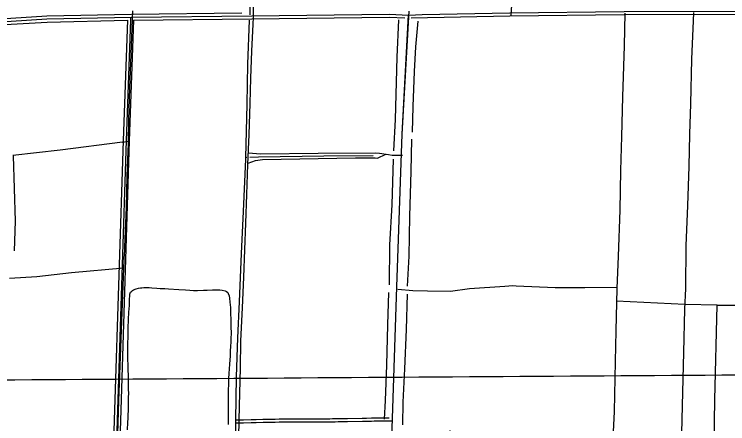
# Model space of a CAD drawing. Extents: x 3508733 to 3546731, y 546897 to 572481.
# Drawn here: x 3524246 to 3527738, y 558216 to 560221 of the extents above; entities that cross this region are included whole.
import ezdxf

# ---------------------------------------------------------------- set-up
doc = ezdxf.new("R2010")
doc.units = 0
for name, color, linetype in [('V-DTCH-CNTR', 7, 'Continuous'), ('V-GRID-MAJR', 7, 'Continuous'), ('V-ROAD-CNTR', 7, 'Continuous'), ('V-SITE-VEGE', 7, 'Continuous'), ('V-TOPO-SHOR', 7, 'Continuous')]:
    doc.layers.add(name, color=color, linetype=linetype)

msp = doc.modelspace()

# ---------------------------------------------------------------- linework, layer by layer
at = {"layer": 'V-DTCH-CNTR'}
msp.add_line((3524775.884, 559594.251), (3524802.918, 559599.488), dxfattribs=at)
for points in [[(3525325.068, 557473.852), (3525327.986, 557597.332), (3525333.04, 557714.277), (3525337.1920000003, 557868.858), (3525341.214, 557985.555), (3525344.995, 558154.571), (3525348.83, 558303.743), (3525352.767, 558487.959), (3525355.411, 558621.165), (3525362.736, 558783.958), (3525369.153, 558933.362), (3525373.613, 559067.835), (3525378.801, 559197.666), (3525383.319, 559337.811), (3525389.725, 559486.182), (3525394.827, 559633.02), (3525400.235, 559784.752), (3525404.329, 559908.408), (3525408.505, 560040.31), (3525415.003, 560172.4450000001), (3525416.879, 560204.733), (3525418.133, 560327.902)], [(3526677.884, 560215.723), (3526684.073, 560319.159)], [(3524824.381, 560238.468), (3524823.2090000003, 560195.761), (3524815.556, 560024.008), (3524810.051, 559861.734), (3524805.34, 559701.765), (3524802.639, 559587.753), (3524796.403, 559429.082), (3524792.776, 559274.497), (3524785.944, 559082.7), (3524785.6240000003, 559070.873), (3524785.77, 559053.97)], [(3527233.906, 560226.11), (3527230.744, 560066.555), (3527222.812, 559816.48), (3527217.5100000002, 559623.337), (3527213.7600000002, 559456.345), (3527210.237, 559261.6460000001), (3527201.535, 559036.72), (3527195.043, 558877.713), (3527189.606, 558671.23), (3527187.554, 558519.873), (3527181.991, 558275.931), (3527172.267, 558076.6730000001), (3527167.051, 557866.595), (3527159.7830000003, 557605.993), (3526965.8680000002, 557611.302), (3526802.964, 557612.961), (3526605.471, 557619.586), (3526433.0870000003, 557622.623), (3526359.719, 557623.885), (3526364.739, 557764.177), (3526368.2060000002, 557903.203), (3526374.5670000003, 558074.529), (3526379.511, 558182.237)], [(3527569.784, 560230.026), (3527568.852, 560188.767), (3527561.305, 560001.213), (3527555.497, 559783.14), (3527550.1380000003, 559634.269), (3527547.242, 559475.633), (3527540.432, 559284.995), (3527533.543, 559086.415), (3527530.661, 558878.819), (3527526.551, 558777.099), (3527521.832, 558565.422), (3527516.782, 558371.18), (3527511.146, 558170.0210000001), (3527505.579, 558026.022), (3527497.762, 557812.069), (3527492.4450000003, 557642.18), (3527486.873, 557466.852)], [(3524775.884, 559594.251), (3524470.9020000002, 559554.948), (3524239.113, 559529.983)], [(3525389.93, 559492.091), (3525427.111, 559505.434), (3525460.082, 559509.214), (3525915.705, 559518.299), (3526011.741, 559517.322), (3526024.089, 559517.197), (3526064.414, 559535.674)], [(3525391.691, 559542.783), (3525451.3310000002, 559538.058), (3525734.006, 559540.671), (3526015.983, 559541.919), (3526033.8030000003, 559540.3640000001), (3526076.958, 559533.751), (3526094.771, 559531.513), (3526146.6580000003, 559531.036)], [(3524736.681, 557624.131), (3524756.969, 558328.073), (3524782.7630000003, 558978.196), (3524785.77, 559053.97)], [(3524782.7630000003, 558978.196), (3524526.19, 558954.888), (3524356.468, 558934.74), (3524222.707, 558926.593)], [(3526123.915, 558875.088), (3526196.571, 558868.86), (3526267.899, 558866.763), (3526381.77, 558865.604), (3526473.83, 558878.387), (3526646.8340000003, 558890.348), (3526686.65, 558892.686), (3526703.097, 558891.1460000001), (3526893.7430000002, 558883.718), (3527037.812, 558883.626), (3527195.328, 558884.693)], [(3527658.649, 557460.401), (3527668.623, 557904.684), (3527675.703, 558332.638), (3527685.8710000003, 558796.002), (3527527.438, 558799.0700000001), (3527193.421, 558816.148)], [(3527685.8710000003, 558796.002), (3527878.495, 558796.68), (3528190.594, 558790.78)]]:
    msp.add_lwpolyline(points, dxfattribs=at)
at = {"layer": 'V-GRID-MAJR'}
msp.add_spline([(3512877.5640000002, 558356.976), (3518151.221, 558391.11), (3523424.875, 558426.011), (3528698.522, 558461.679), (3533972.165, 558498.1140000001), (3539245.802, 558535.316), (3544519.434, 558573.285), (3544519.435, 558573.285)], degree=3, dxfattribs=at)
at = {"layer": 'V-ROAD-CNTR'}
for points in [[(3523673.342615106, 560169.4546347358), (3524230.2835012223, 560187.0055996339), (3524405.4991507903, 560198.104577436), (3524819.625322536, 560207.51755861), (3525407.9791458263, 560213.2055472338), (3526080.621800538, 560222.0355295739), (3526176.321609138, 560217.048539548), (3526242.6694764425, 560220.1095334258), (3526670.891619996, 560228.5115166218), (3527231.090499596, 560235.010503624), (3527918.036125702, 560236.2885010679), (3528397.853166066, 560238.798496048), (3528809.829342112, 560247.1734792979), (3528869.872222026, 560242.518488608)], [(3526176.447608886, 560235.744502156), (3526143.0666756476, 559633.2867070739), (3526116.174729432, 558886.042201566), (3526093.6537744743, 558192.5275885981), (3526073.82581413, 557590.5167926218), (3526049.737862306, 556969.35903494)], [(3523693.457574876, 560185.096603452), (3524229.5725026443, 560201.990569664), (3524404.85415208, 560213.093547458), (3524819.382323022, 560222.5155286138), (3525359.006243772, 560227.7325181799)], [(3524814.4763328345, 560207.4005588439), (3524814.5793326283, 560191.9745896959), (3524793.152375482, 559602.5707685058), (3524751.777458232, 558283.415406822), (3524709.009543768, 556929.2431151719), (3524702.9095559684, 556732.8105080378)], [(3524829.6123025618, 560192.613588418), (3525408.150145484, 560198.2065772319), (3526080.329801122, 560207.0305595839), (3526157.978645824, 560202.9845676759)], [(3526173.8276141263, 560218.7585361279), (3526143.0666756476, 559633.2867070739), (3526116.174729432, 558886.042201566), (3526093.6537744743, 558192.5275885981), (3526073.82581413, 557590.5167926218), (3526047.988865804, 556918.390136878)], [(3526188.0745856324, 560204.035565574), (3526671.125619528, 560213.513546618), (3527231.1914993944, 560220.010533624), (3527888.301185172, 560221.233531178)], [(3523692.509576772, 560155.050663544), (3524230.9944998, 560172.0206296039), (3524406.1441495, 560183.115607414), (3524799.5723626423, 560192.05758953)], [(3524799.5723626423, 560192.05758953), (3524778.161405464, 559603.0787674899), (3524736.7844882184, 558283.8874058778), (3524694.0165737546, 556929.7131142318), (3524687.9165859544, 556733.2765071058)], [(3524829.6123025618, 560192.613588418), (3524808.1433455, 559602.062769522), (3524766.770428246, 558282.9434077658), (3524724.002513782, 556928.773116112), (3524717.902525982, 556732.34450897)], [(3526080.2978011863, 558243.398486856), (3526039.716882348, 558242.9874876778), (3526006.7289483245, 558242.595488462), (3525993.97597383, 558242.423488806), (3525970.0850216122, 558242.0494895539), (3525949.1800634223, 558241.6784902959), (3525876.108209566, 558240.255493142), (3525857.8592460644, 558239.9124938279), (3525830.48630081, 558239.4414947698), (3525816.814328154, 558239.2334951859), (3525803.1463554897, 558239.049495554), (3525790.7983801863, 558238.9164958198), (3525779.223403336, 558238.8314959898), (3525768.3724250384, 558238.779496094), (3525747.987465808, 558238.743496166), (3525730.1445014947, 558238.7594961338), (3525667.577626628, 558238.8994958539), (3525651.90165798, 558238.8934958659), (3525640.1326815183, 558238.8624959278), (3525622.492716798, 558238.76149613), (3525613.65173448, 558238.68149629), (3525604.817752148, 558238.5794964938), (3525569.3698230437, 558238.0834974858), (3525542.784876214, 558237.662498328), (3525522.8409161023, 558237.3184990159), (3525492.935975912, 558236.7555001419), (3525463.035035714, 558236.1385013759), (3525429.9661018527, 558235.41650282), (3525405.163151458, 558234.860503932), (3525367.956225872, 558233.985505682), (3525330.760300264, 558233.0415075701)], [(3526094.821772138, 558228.5035166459), (3526072.8458160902, 558228.3225170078), (3526039.881882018, 558227.9885176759), (3526006.9189479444, 558227.5965184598), (3525994.1939733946, 558227.4255188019), (3525970.335021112, 558227.0515195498), (3525949.4590628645, 558226.6815202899), (3525876.395208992, 558225.2585231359), (3525858.1292455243, 558224.914523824), (3525830.729300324, 558224.443524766), (3525817.029327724, 558224.235525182), (3525803.3283551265, 558224.0505255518), (3525790.9343799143, 558223.9175258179), (3525779.3144031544, 558223.83152599), (3525768.42142494, 558223.779526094), (3525747.994465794, 558223.743526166), (3525730.1215015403, 558223.759526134), (3525667.5636266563, 558223.8995258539), (3525651.9246579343, 558223.8935258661), (3525640.195681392, 558223.8625259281), (3525622.602716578, 558223.76152613), (3525613.805734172, 558223.6825262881), (3525605.0097517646, 558223.5805264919), (3525569.593822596, 558223.0855274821), (3525543.032875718, 558222.6645283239), (3525523.11191556, 558222.320529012), (3525493.23197532, 558221.7585301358), (3525463.353035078, 558221.1415313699), (3525430.298101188, 558220.4205328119), (3525405.5081507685, 558219.8645339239), (3525368.3232251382, 558218.9895356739), (3525331.140299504, 558218.04653756)]]:
    msp.add_lwpolyline(points, dxfattribs=at)
at = {"layer": 'V-SITE-VEGE'}
for points in [[(3524240.461, 559527.564), (3524250.156, 559207.386), (3524245.309, 559061.853)], [(3524800.444, 558185.311), (3524802.154, 558221.063), (3524803.6040000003, 558243.055), (3524804.617, 558296.366), (3524805.549, 558327.3150000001), (3524805.572, 558346.581), (3524805.883, 558363.0920000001), (3524805.256, 558384.436), (3524805.306, 558405.078), (3524804.904, 558420.225), (3524804.861, 558436.054), (3524804.157, 558453.27), (3524803.602, 558478.398), (3524802.93, 558497.334), (3524802.2970000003, 558536.5700000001), (3524802.0700000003, 558578.894), (3524802.137, 558600.5700000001), (3524803.071, 558649.753), (3524803.927, 558676.573), (3524804.9960000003, 558732.981), (3524806.129, 558756.355), (3524806.2460000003, 558762.546), (3524809.281, 558795.519), (3524809.977, 558814.086), (3524810.213, 558826.468), (3524811.2, 558842.277), (3524812.046, 558850.518), (3524815.31, 558859.402), (3524818.841, 558864.152), (3524824.092, 558868.868), (3524828.6180000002, 558871.537), (3524843.167, 558876.765), (3524853.536, 558879.319), (3524862.863, 558881.207), (3524869.754, 558881.764), (3524879.396, 558882.27), (3524887.6720000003, 558883.145), (3524905.893, 558882.455), (3524918.951, 558881.519), (3524943.001, 558879.686), (3524959.483, 558877.996), (3524982.8710000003, 558877.552), (3525000.054, 558876.5380000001), (3525050.914, 558873.1630000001), (3525083.563, 558871.166), (3525104.525, 558869.736)], [(3525171.615, 558869.495), (3525190.211, 558870.517), (3525216.384, 558871.7390000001), (3525232.555, 558871.776), (3525251.8170000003, 558871.412), (3525263.488, 558870.158), (3525278.207, 558866.093), (3525284.341, 558862.88), (3525290.784, 558857.942), (3525293.457, 558853.76), (3525297.024, 558842.338), (3525299.224, 558831.287), (3525301.2660000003, 558811.981), (3525303.5, 558784.757), (3525304.54, 558748.954), (3525305.265, 558732.768), (3525305.829, 558707.985), (3525305.872, 558692.158), (3525306.937, 558657.732), (3525306.5130000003, 558635.3740000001), (3525305.517, 558619.221), (3525304.6780000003, 558593.089), (3525303.285, 558574.192), (3525301.739, 558547.039), (3525298.97, 558509.934), (3525297.071, 558482.443), (3525295.343, 558463.897), (3525293.7800000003, 558436.056), (3525292.234, 558354.542), (3525292.056, 558327.0210000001), (3525292.707, 558307.053), (3525292.781, 558274.708), (3525292.324, 558250.632), (3525292.975, 558212.429)], [(3525104.525, 558869.736), (3525123.778, 558869.026), (3525143.039, 558868.661), (3525171.615, 558869.495)]]:
    msp.add_lwpolyline(points, dxfattribs=at)
at = {"layer": 'V-TOPO-SHOR'}
msp.add_line((3525384.333, 559519.5380000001), (3525378.137, 559518.23), dxfattribs=at)
for points in [[(3525419.097, 560854.791), (3525411.225, 560620.303), (3525401.835, 560371.428), (3525398.22, 560218.5160000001)], [(3525395.898, 560192.476), (3525387.5270000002, 559976.513), (3525383.474, 559780.394), (3525378.137, 559518.23), (3525377.99, 559510.902), (3525366.478, 559255.875), (3525356.154, 559050.219), (3525346.877, 558812.3150000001), (3525338.232, 558636.819), (3525332.176, 558446.21), (3525326.182, 558126.654), (3525319.8000000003, 557903.812), (3525313.2490000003, 557731.724), (3525307.776, 557526.433)], [(3526127.253, 560193.844), (3526118.563, 560011.478), (3526110.6720000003, 559706.101), (3526101.591, 559552.439)], [(3526220.799, 560186.742), (3526209.953, 560061.115), (3526203.258, 559940.23), (3526196.059, 559770.15), (3526192.717, 559643.08)], [(3526190.321, 559608.937), (3526186.657, 559450.437), (3526180.341, 559232.513), (3526176.97, 559035.741), (3526169.341, 558890.2660000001)], [(3526001.862, 559528.349), (3525761.044, 559526.682), (3525441.9760000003, 559521.011), (3525398.744, 559520.079)], [(3526100.485, 559510.767), (3526093.43, 559287.381), (3526082.551, 559091.371), (3526080.556, 558895.2710000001)], [(3526076.772, 558859.091), (3526073.108, 558700.59), (3526067.683, 558503.159), (3526061.127, 558328.97), (3526056.793, 558238.811)], [(3526169.614, 558849.947), (3526163.754, 558677.118), (3526155.644, 558484.495), (3526147.157, 558321.944), (3526145.335, 558209.893)]]:
    msp.add_lwpolyline(points, dxfattribs=at)

doc.saveas('drawing.dxf')
